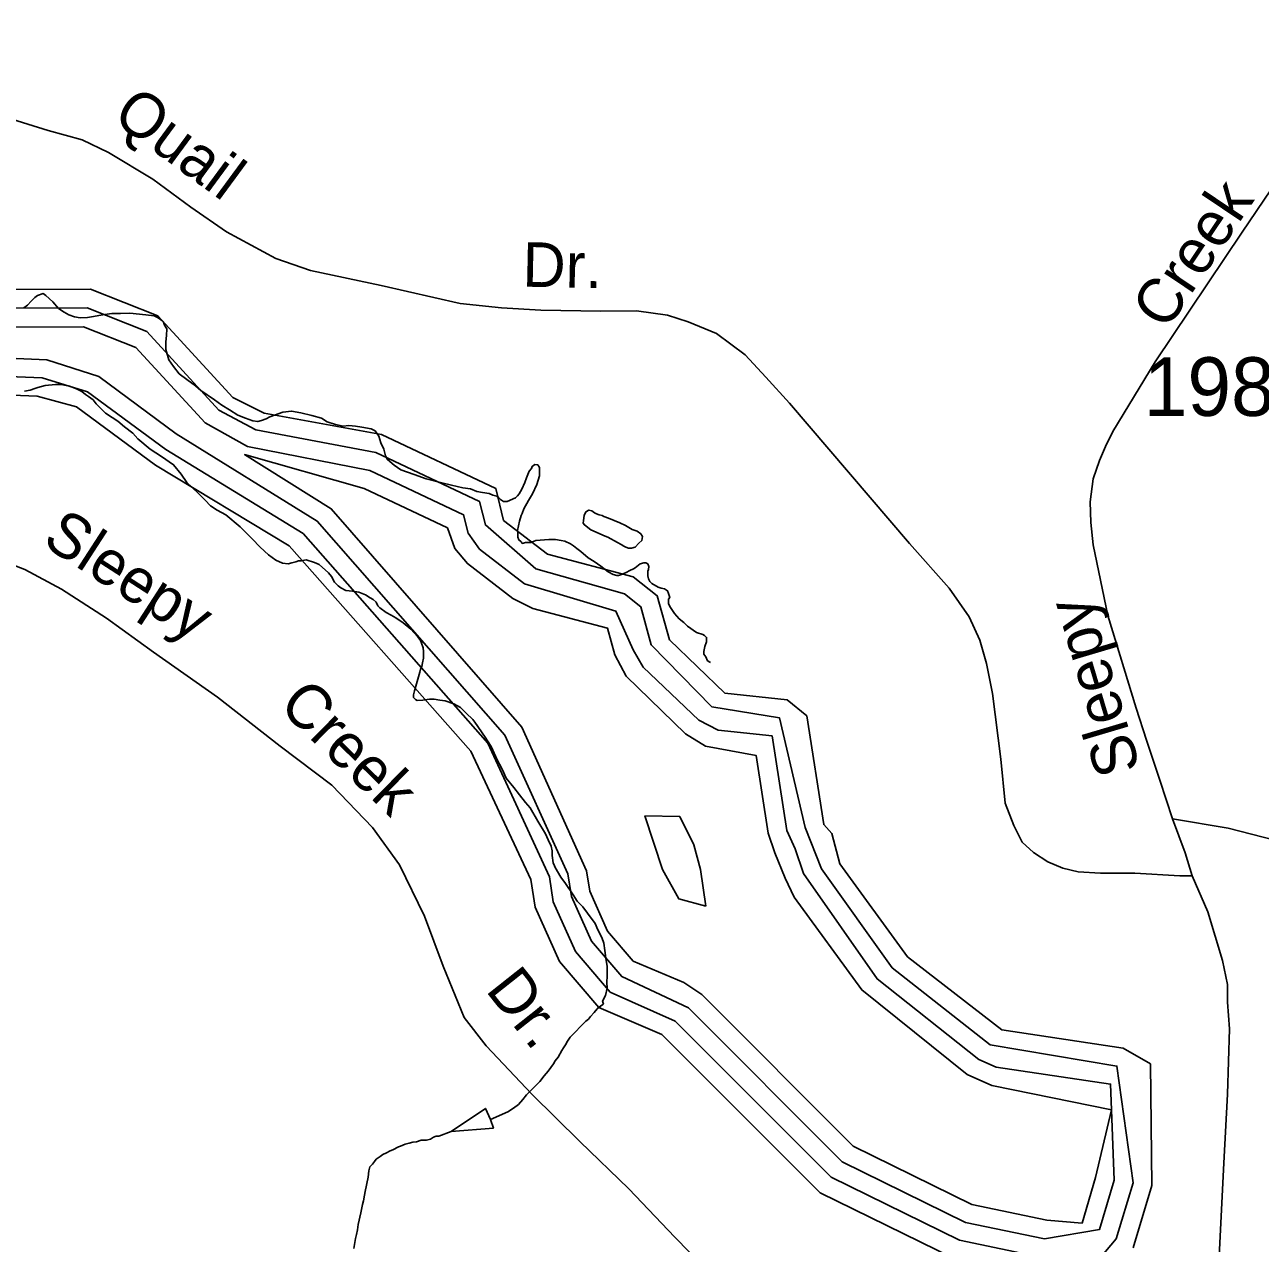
# Model space of a CAD drawing. Extents: x 2206922 to 2357709, y 510027 to 673830.
# Drawn here: x 2306646 to 2309278, y 549616 to 552213 of the extents above; entities that cross this region are included whole.
import ezdxf

# ---------------------------------------------------------------- set-up
doc = ezdxf.new("R2010")
doc.units = 0
for name, color, linetype in [('Exist Hydrographic Buffer Line', 7, 'Continuous'), ('Exist Hydrographic Lake Shore', 7, 'Continuous'), ('Exist Hydrographic Misc Water Feature', 7, 'Continuous'), ('Exist Road Non-System Type 51', 7, 'Continuous'), ('Exist Road Non-System Type 51 Label', 7, 'Continuous'), ('Exist Road Secondary Type 51 Attributed', 7, 'Continuous'), ('Exist Road Secondary Type 51 Label', 7, 'Continuous'), ('Exist Road Secondary Type 51 Number Label', 7, 'Continuous')]:
    doc.layers.add(name, color=color, linetype=linetype)

msp = doc.modelspace()

# ---------------------------------------------------------------- linework, layer by layer
at = {"layer": 'Exist Hydrographic Buffer Line'}
for points in [[(2306104.7, 551607.6), (2306778.7, 551609.5), (2306906.1, 551559.1), (2307059.6, 551391.9), (2307138.4, 551349.7), (2307393.9, 551301.4), (2307614.9, 551196.9), (2307627.4, 551147), (2307734.7, 551053.2), (2307923.9, 551000.1), (2307958.2, 550972.8), (2307980.7, 550891.2), (2308109.5, 550759.6), (2308254.1, 550735.7), (2308308.8, 550502.1), (2308343.5, 550414.2), (2308494, 550203), (2308702.7, 550039), (2308972.8, 549993.5), (2309007.2, 549744.7), (2308971.3, 549625.6), (2308925.4, 549571)], [(2306219.6, 551567.9), (2306770.9, 551569.5), (2306882.7, 551525.3), (2307030.1, 551364.8), (2307120.5, 551313.9), (2307381.4, 551263), (2307580.7, 551168.8), (2307590.9, 551129.3), (2307614.7, 551095.4), (2307710.5, 551021.6), (2307905.5, 550963.5), (2307942.2, 550880.5), (2307963.7, 550844.2), (2308081.8, 550730.8), (2308123.3, 550709.7), (2308238.1, 550697.2), (2308269.3, 550495.9), (2308287.1, 550456.8), (2308304.7, 550404), (2308461.6, 550179.4), (2308678.3, 550007.5), (2308715.4, 549991.5), (2308959.3, 549955), (2308961.3, 549900.3), (2308967, 549750.3), (2308935.5, 549645), (2308818.6, 549625.1)], [(2308818.6, 549625.1), (2308650.4, 549660.4), (2308387.6, 549789.5), (2308059.7, 550117.7), (2307917.8, 550184.4), (2307853.4, 550259.6), (2307810.8, 550355.3), (2307803.2, 550403.3), (2307668.7, 550698.8), (2307269.2, 551155.2), (2306968.8, 551340.9), (2306803.9, 551463.2), (2306693.2, 551499), (2306318.4, 551515.4)], [(2308925.4, 549571), (2308813.5, 549585.4), (2308637.3, 549622.3), (2308363.8, 549756.6), (2308031.4, 550089.4), (2307893.4, 550151.2), (2307819.6, 550238), (2307772, 550343.9), (2307763.8, 550397.2), (2307632.6, 550681.9), (2307239.3, 551128.7), (2306946.5, 551307.7), (2306780, 551431), (2306682.8, 551460.4), (2306307.9, 551475.8)], [(2308899, 549658.7), (2308823.7, 549665), (2308663.6, 549698.6), (2308410.9, 549822.5), (2308088.2, 550146), (2308050.3, 550171.6), (2307942.2, 550217.5), (2307887.6, 550281.2), (2307849.5, 550366.7), (2307842.7, 550409.4), (2307704.9, 550715.7), (2307298.9, 551181.7), (2307114.4, 551297), (2307369.3, 551224.6), (2307546.4, 551140.7), (2307562.2, 551096.6), (2307588.9, 551064.7), (2307686.1, 550989.9), (2307728.5, 550968.9), (2307887.2, 550927), (2307903.4, 550869.9), (2307927.2, 550824.7), (2308053.9, 550701.9), (2308096.2, 550675.7), (2308204, 550655.9), (2308229.7, 550489.8), (2308244.2, 550448.2), (2308266.2, 550393.9), (2308285.2, 550353.6), (2308429.2, 550156), (2308653.7, 549975.8), (2308706.4, 549952.5), (2308961.3, 549900.3), (2308927.1, 549756), (2308899, 549658.7)], [(2308096.8, 550334.6), (2308039.2, 550350.1), (2308004.3, 550412.3), (2307967.2, 550526.9), (2308041.4, 550525.4), (2308071.6, 550465.2), (2308085.3, 550412.5), (2308096.8, 550334.6)]]:
    msp.add_lwpolyline(points, dxfattribs=at)
at = {"layer": 'Exist Hydrographic Lake Shore'}
for points in [[(2306087.3, 551647.6), (2306786.1, 551649.6), (2306929.2, 551592.9), (2307089.2, 551418.9), (2307156.2, 551385.5), (2307406.2, 551339.8), (2307649.2, 551224.9), (2307666.2, 551156.7), (2307759.3, 551084.9), (2307942.2, 551036.6), (2307993.3, 550996), (2308019.3, 550901.8), (2308137.2, 550788.5), (2308270.3, 550774.2), (2308312.3, 550739.8), (2308348.2, 550508.2), (2308365.2, 550489.2), (2308382.2, 550424.3), (2308526.2, 550226.6), (2308727.3, 550070.7), (2308986.3, 550031.9), (2309044.3, 549998.1), (2309047.2, 549739), (2309007.2, 549606.2)], [(2308624.2, 549584.1), (2308340.2, 549723.6), (2308003.3, 550061.1), (2307869.2, 550118.1), (2307785.3, 550216.4), (2307733.2, 550332.5), (2307724.2, 550391.2), (2307596.3, 550664.9), (2307209.1, 551102.2), (2306924.3, 551274.4), (2306756.2, 551398.9), (2306672.3, 551421.8), (2306297.3, 551436.2)]]:
    msp.add_lwpolyline(points, dxfattribs=at)
at = {"layer": 'Exist Hydrographic Misc Water Feature'}
for points in [[(2306643.8, 551609.7), (2306651.8, 551615.8), (2306659.8, 551623.9), (2306663.5, 551627.9), (2306667.6, 551631.7), (2306673.3, 551636.1), (2306685.4, 551640), (2306691.2, 551636.2), (2306705.9, 551622.3), (2306717.6, 551608.4), (2306729.9, 551600.5), (2306740, 551594.9), (2306751.7, 551590.7), (2306764.2, 551588.8), (2306780, 551589.3), (2306792.1, 551591.1), (2306803.9, 551593.3), (2306816.3, 551595.5), (2306831.8, 551597.6), (2306849.7, 551597.8), (2306869.8, 551598.1), (2306903.6, 551594.6), (2306921.6, 551592.7), (2306929.9, 551588.6), (2306938.3, 551582.9), (2306941.9, 551579.1), (2306943.8, 551573.1), (2306948.5, 551565.1), (2306948.3, 551550.9), (2306946.3, 551537), (2306946.7, 551521.2), (2306952.8, 551499.2), (2306962.9, 551485.1), (2306975, 551469.4), (2306991.4, 551457.3), (2307009.4, 551443.6), (2307021.3, 551433.7), (2307050, 551414), (2307065.8, 551402.3), (2307082, 551392.5), (2307100, 551380.9), (2307116, 551374.8), (2307132.2, 551369.2), (2307142.5, 551367.2), (2307150.5, 551369.3), (2307160.1, 551373.5), (2307167.9, 551377.6), (2307196, 551387.5), (2307214.3, 551389.7), (2307234.1, 551386.3), (2307257.7, 551380.3), (2307278, 551374.7), (2307289.9, 551366.9), (2307308, 551360.9), (2307324, 551357.3), (2307336.3, 551359.1), (2307350.4, 551357.4), (2307364.2, 551355.3), (2307384.2, 551351.9), (2307392.2, 551347.9), (2307400.4, 551336.1), (2307404.5, 551322.1), (2307410.7, 551308.2), (2307414.6, 551294.2), (2307418.9, 551286.3), (2307433, 551274.4), (2307447.2, 551264.6), (2307475.3, 551254.6), (2307501.3, 551245.1), (2307531.5, 551237.3), (2307555.3, 551231.7), (2307579.3, 551226), (2307595.5, 551224), (2307609.4, 551218.2), (2307621.5, 551216.4), (2307635.6, 551214.3), (2307643.4, 551210.7), (2307651.6, 551208.7), (2307655.7, 551204.8), (2307659.6, 551200.9), (2307665.8, 551196.8), (2307669.7, 551197), (2307674, 551196.8), (2307691.4, 551205.1), (2307695.5, 551209.3), (2307699.6, 551213.2), (2307705.2, 551223.3), (2307711.3, 551237.4), (2307715, 551247.4), (2307720.7, 551261.5), (2307725.2, 551267.3), (2307726.7, 551271.6), (2307732.4, 551275.6), (2307738.8, 551275.4)], [(2307074.2, 551168.7), (2307056.2, 551178.3), (2307042, 551188), (2307030.1, 551200), (2307015.8, 551213.9), (2307001.6, 551227.8), (2306991.6, 551237.4), (2306979.5, 551255.5), (2306963.1, 551275.4), (2306937.2, 551293.1), (2306913, 551308.5), (2306886.8, 551330.3), (2306876.5, 551342.4), (2306858.5, 551356), (2306844.1, 551367.9), (2306832.5, 551375.8), (2306818.3, 551385.6), (2306811.9, 551391.4), (2306803.9, 551399.5), (2306798.2, 551405.2), (2306791.9, 551413.5), (2306781.6, 551421.1), (2306775.7, 551425.3), (2306767.7, 551431.3), (2306756, 551437.2), (2306741.6, 551443), (2306723.4, 551446.5), (2306711.5, 551446.3), (2306689.5, 551444.3), (2306681.9, 551442.2), (2306673.9, 551440.2), (2306667.6, 551437.9), (2306657.5, 551434.1), (2306645.6, 551431.9)], [(2307738.8, 551275.4), (2307742.5, 551269.6), (2307742.9, 551251.7), (2307736.9, 551233.5), (2307727.7, 551213.4), (2307719.3, 551199.3), (2307709.5, 551181.3), (2307705.8, 551171.3), (2307703.7, 551167.1), (2307700, 551155.1), (2307698, 551145.3), (2307695.9, 551135.5), (2307696.7, 551129.3), (2307696.3, 551125.3), (2307696.5, 551121.2), (2307698.6, 551115.2), (2307702.7, 551111.4), (2307706.2, 551107.6), (2307712.5, 551109.5), (2307724.4, 551109.3), (2307734.5, 551113.5), (2307762.6, 551116.1), (2307776.5, 551116), (2307788.6, 551114.2), (2307796.2, 551112.2), (2307808.5, 551106.4), (2307814.7, 551102.6), (2307822.4, 551096.5), (2307830.4, 551090.5), (2307846.4, 551076.7), (2307858.7, 551069.2), (2307872.9, 551059), (2307889.1, 551047.2), (2307899.3, 551041.6), (2307907.3, 551039.5), (2307911.2, 551039.4), (2307917.2, 551041.7), (2307927.2, 551045.9), (2307935, 551049.6), (2307943, 551053.7), (2307946.7, 551055.9), (2307957, 551064.1), (2307965, 551066.2), (2307969.3, 551066.4), (2307973.2, 551064.1), (2307975.2, 551058.1), (2307975, 551052.1), (2307973.2, 551048.4), (2307973.4, 551042.2), (2307973.2, 551038.2), (2307975, 551032.2), (2307977.5, 551026.2), (2307981.6, 551022.3), (2307995.5, 551014.5), (2308001.5, 551012.4), (2308009.2, 551010.8), (2308015.4, 551006.7), (2308017.4, 551000.7), (2308019.9, 550992.6), (2308017.7, 550988.9), (2308017.7, 550978.8), (2308021.8, 550970.8), (2308030, 550958.6), (2308040.4, 550947), (2308050.1, 550939), (2308058, 550931.3), (2308076.7, 550917.6), (2308090.4, 550913.5), (2308094.3, 550911.6), (2308098.4, 550907.4), (2308098.4, 550897.6), (2308094.8, 550887.7), (2308092.9, 550877.4), (2308092.9, 550871.8), (2308097, 550865.9), (2308100.7, 550857.6), (2308106.9, 550853.8)], [(2307879, 550125.8), (2307877, 550131.7), (2307882.9, 550143.8), (2307886.8, 550159.9), (2307886.2, 550171.7), (2307886.4, 550185.9), (2307886.4, 550195.6), (2307886.4, 550205.7), (2307883.8, 550223.6), (2307881.9, 550239.7), (2307879.9, 550255.8), (2307875.6, 550267.8), (2307867.1, 550283.7), (2307861.2, 550297.6), (2307845, 550319.4), (2307835, 550333.1), (2307822.9, 550345.1), (2307814.4, 550358.9), (2307798, 550382.9), (2307788, 550396.5), (2307776.1, 550416.6), (2307774.3, 550420.5), (2307771.8, 550426.6), (2307769.7, 550442.3), (2307769.7, 550452.4), (2307767.7, 550462.5), (2307760.9, 550476.1), (2307755.4, 550488.3), (2307739, 550515.8), (2307723, 550543.8), (2307712.5, 550555.5), (2307700.2, 550571.6), (2307688.1, 550587.6), (2307671.7, 550607.1), (2307663.7, 550625.3), (2307657.6, 550637.2), (2307649.6, 550653), (2307639.3, 550674.8), (2307626.8, 550694.9), (2307604.5, 550726.7), (2307600.8, 550732.5), (2307586.6, 550746), (2307580.3, 550752.2), (2307574.5, 550758), (2307560.2, 550765.8), (2307541.9, 550771.8), (2307530.2, 550773.5), (2307518.4, 550775.3), (2307508.1, 550775.3), (2307494.2, 550773.3), (2307482.3, 550773.1), (2307478.4, 550774.9), (2307474.3, 550779.1), (2307474.5, 550784.8), (2307476.1, 550793.1), (2307488, 550833.1), (2307489.4, 550839.3), (2307491.7, 550845), (2307493.5, 550853.3), (2307495.2, 550863.2), (2307495.2, 550871.3), (2307495.4, 550877.3), (2307495, 550885.1), (2307491.1, 550895), (2307489, 550901), (2307482.7, 550908.9), (2307468.7, 550924.7), (2307452.3, 550938.6), (2307436.7, 550948.7), (2307426.7, 550954.6), (2307416, 550960.2), (2307402.3, 550970), (2307398.4, 550974.3), (2307394.3, 550982.2), (2307387.9, 550988), (2307381.8, 550991.8), (2307372.1, 550997.7), (2307357.8, 551003.5), (2307344.1, 551005.6), (2307329.9, 551007.3), (2307319.5, 551013.3), (2307313.7, 551017), (2307305.7, 551025.1), (2307299.6, 551037), (2307293.2, 551044.8), (2307273.3, 551062.8), (2307263.3, 551066.8), (2307245.2, 551072.3), (2307235, 551070.2), (2307229, 551070.3), (2307223.3, 551068.3), (2307215.1, 551065.9), (2307207.1, 551063.9), (2307195.2, 551065.7), (2307181.2, 551071.8), (2307165.5, 551083.5), (2307147.2, 551099.3), (2307130.6, 551117.2), (2307104.8, 551142.9), (2307074.2, 551168.7)], [(2307882.3, 551123.3), (2307888.3, 551121.1), (2307908.4, 551109.6), (2307916.8, 551105.5), (2307922.5, 551101.8), (2307926.4, 551099.6), (2307932.4, 551097.8), (2307938.3, 551097.8), (2307946.3, 551099.8), (2307954.5, 551107.9), (2307960.6, 551113.9), (2307962.3, 551122.1), (2307958.2, 551128), (2307950.4, 551134.1), (2307940.3, 551137.6), (2307926, 551145.9), (2307913.7, 551151.3), (2307889.9, 551161.4), (2307879.9, 551165.3), (2307876, 551167.2), (2307869.8, 551168.9), (2307863.9, 551171), (2307860, 551172.8), (2307853.8, 551177), (2307847.7, 551178.7), (2307841.5, 551174.8), (2307838, 551166.8), (2307836, 551156.6), (2307835.8, 551150.5), (2307838.2, 551146.9), (2307852.2, 551136.7), (2307882.3, 551123.3)], [(2307637.9, 549879.5), (2307675.4, 549895.7), (2307687.3, 549903.6), (2307697.6, 549911.8), (2307707.4, 549922.1), (2307715, 549932.3), (2307721.1, 549938.3), (2307728.7, 549946), (2307734.9, 549952.4), (2307743.1, 549960.5), (2307752.7, 549972.4), (2307760.7, 549982.5), (2307766.5, 549990.6), (2307772.4, 549998.6), (2307776.3, 550004.5), (2307782.5, 550012.6), (2307790.2, 550026.8), (2307793.7, 550032.7), (2307798.2, 550039), (2307802.1, 550046.9), (2307807.7, 550055), (2307820, 550066.9), (2307829.2, 550077.3), (2307835.4, 550083.3), (2307841.5, 550089.2), (2307847.3, 550093.6), (2307851.4, 550099.5), (2307858.9, 550107.7), (2307865.5, 550115.6), (2307872.9, 550121.8), (2307879, 550125.8)], [(2307637.9, 549879.5), (2307627.4, 549903.3), (2307554.2, 549854.3)], [(2307554.2, 549854.3), (2307644.3, 549861.5), (2307637.9, 549879.5)], [(2307554.2, 549854.3), (2307528.2, 549844), (2307522.2, 549844.1), (2307516.5, 549842.1), (2307510.1, 549837.8), (2307502.2, 549835.8), (2307490.3, 549835.6), (2307480.2, 549831.8), (2307472.6, 549831.3), (2307464.6, 549829.3), (2307456.6, 549827.2), (2307446.6, 549823.1), (2307442.5, 549821.3), (2307430.4, 549815), (2307424.4, 549813), (2307416.6, 549808.9), (2307408.6, 549804.9), (2307402.9, 549800.9), (2307394.7, 549794.8), (2307391, 549790.5), (2307386.9, 549784.6), (2307381, 549778.6), (2307378.7, 549770.4), (2307377.3, 549756.5), (2307371.3, 549726.5), (2307369.5, 549718.3), (2307367.6, 549706.4), (2307365.8, 549698.6), (2307362.1, 549680.5), (2307356.4, 549656.2), (2307354.7, 549644.3), (2307352.7, 549634.5), (2307350.8, 549626.2), (2307346.7, 549604.5)]]:
    msp.add_lwpolyline(points, dxfattribs=at)
at = {"layer": 'Exist Road Non-System Type 51'}
for points in [[(2309132.7, 550399.3), (2309106.8, 550399.2), (2309010.9, 550404.9), (2308937.8, 550404.5), (2308889.8, 550407.9), (2308857.7, 550415.6), (2308825.5, 550429.2), (2308795.3, 550448.9), (2308771.1, 550470.6), (2308752.8, 550506.4), (2308734.3, 550554.1), (2308725.3, 550648), (2308707.8, 550787.7), (2308695.1, 550851.6), (2308680.6, 550901.4), (2308658, 550951.1), (2308615.3, 551012.6), (2308530.5, 551107.6), (2308275.4, 551406.8), (2308224.7, 551462.1), (2308180.4, 551509.8), (2308119.7, 551555.1), (2308059.5, 551580.3), (2308015.5, 551593.9), (2307949.3, 551603.2), (2307873.4, 551602.4), (2307745.4, 551605), (2307661.4, 551610), (2307573.4, 551619.1), (2307405.1, 551657.3), (2307254.9, 551689.6), (2307180.7, 551714.8), (2307076, 551771.6), (2306999.6, 551824.7), (2306919, 551883.9), (2306824.5, 551940.9), (2306768.2, 551968.2), (2306696, 551987.5), (2306597.7, 552018.4)], [(2308125.5, 549531.9), (2308031.1, 549629), (2307932.7, 549731.6), (2307828.6, 549832.8), (2307726.4, 549933.9), (2307629.3, 550036.4), (2307582.1, 550097.1), (2307537.6, 550206.4), (2307497.5, 550312.9), (2307444.6, 550422.3), (2307386.6, 550501.9), (2307300.3, 550592.2), (2307189.8, 550675.6), (2307056.3, 550779.8), (2306920.1, 550875.5), (2306820.3, 550948.4), (2306724.6, 551010.4), (2306646.4, 551052.3), (2306584.4, 551075.2)], [(2309090.9, 550520.7), (2309118.2, 550448.4), (2309132.7, 550399.3)], [(2309090.9, 550520.7), (2309209.5, 550500.5), (2309309.3, 550474.9)], [(2309132.7, 550399.3), (2309166.4, 550322.4), (2309197.4, 550218.6), (2309208.2, 550167.3), (2309208.2, 550129.5), (2309212.2, 550072.9), (2309208.2, 549933.9), (2309200.1, 549786.9), (2309190.7, 549588.6), (2309183.9, 549544), (2309173.1, 549509), (2309152.9, 549480.6), (2309130, 549457.7), (2309094.9, 549433.4), (2309037, 549410.5), (2308983, 549390.2), (2308937.2, 549356.5), (2308891.3, 549298.5), (2308853.6, 549263.4), (2308828, 549244.6), (2308768.6, 549223)]]:
    msp.add_lwpolyline(points, dxfattribs=at)
at = {"layer": 'Exist Road Secondary Type 51 Attributed'}
msp.add_lwpolyline([(2309959.2, 553328.1), (2309850, 552974.7), (2309750.2, 552630.6), (2309713.8, 552518.7), (2309682.8, 552444.5), (2309576.3, 552269.1), (2309239.2, 551771.3), (2309054.5, 551494.8), (2308964.1, 551346.4), (2308948, 551314), (2308935.8, 551284.3), (2308922.3, 551245.2), (2308915.6, 551196.6), (2308917, 551152.1), (2308922.3, 551104.9), (2308953.4, 550953.8), (2309014, 550756.8), (2309035.6, 550688), (2309063.9, 550603), (2309090.9, 550520.7)], dxfattribs=at)

# ---------------------------------------------------------------- texts
at = {"layer": 'Exist Road Non-System Type 51 Label'}
for s, rotation, p in [('Quail', 323.7034, (2306829.4, 552010.8)), ('Dr.', 358.837, (2307705.7, 551655)), ('Sleepy', 327.1255, (2306680.2, 551106.4)), ('Creek', 315.5555, (2307184, 550759)), ('Dr.', 308.4137, (2307625.8, 550155.4))]:
    msp.add_text(s, height=95, rotation=rotation, dxfattribs=at).set_placement(p)
at = {"layer": 'Exist Road Secondary Type 51 Label'}
for s, rotation, p in [('Creek', 56.1332, (2309078.1, 551559.1)), ('Sleepy', 106.5477, (2309023.4, 550627.8))]:
    msp.add_text(s, height=95, rotation=rotation, dxfattribs=at).set_placement(p)
at = {"layer": 'Exist Road Secondary Type 51 Number Label'}
msp.add_text('1983', height=125, dxfattribs=at).set_placement((2309029.9, 551379.4))

doc.saveas('drawing.dxf')
